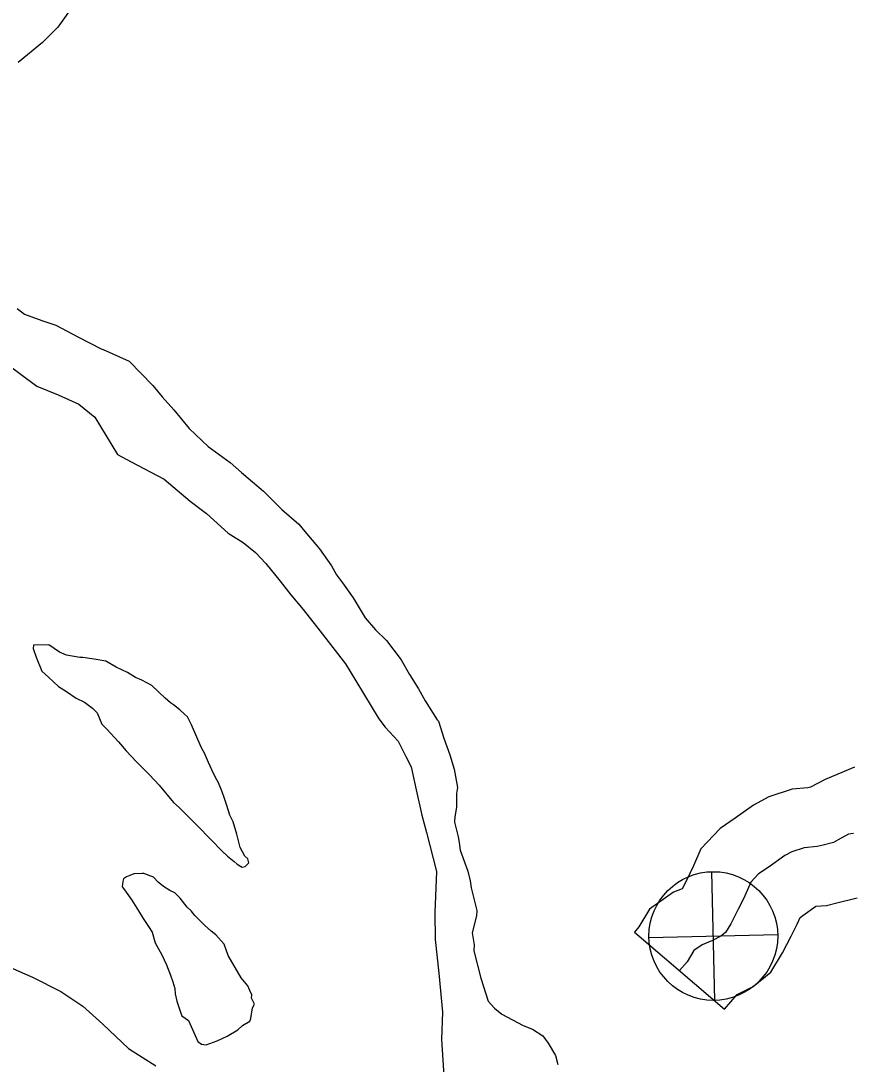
# Model space of a CAD drawing. Extents: x 31699 to 244310, y -8841 to 11474.
# Drawn here: x 102416 to 102556.2, y 2102.3 to 2278.2 of the extents above; entities that cross this region are included whole.
import ezdxf

# ---------------------------------------------------------------- set-up
doc = ezdxf.new("R2010")
doc.units = 0
for name, color, linetype in [('B_Logo', 7, 'Continuous'), ('Level 21', 7, 'Continuous'), ('R_Draft', 7, 'Continuous'), ('R_Logo', 7, 'Continuous'), ('R_XS_EARTHWORK_STAGE2', 7, 'Continuous')]:
    doc.layers.add(name, color=color, linetype=linetype)

msp = doc.modelspace()

# ---------------------------------------------------------------- linework, layer by layer
at = {"layer": 'B_Logo'}
msp.add_lwpolyline([(102556.39, 2141.21), (102555.53, 2141.06), (102553.82, 2140.14), (102553.03, 2139.66), (102551.25, 2139.21), (102550.25, 2138.98), (102548.06, 2138.79), (102546.01, 2138.13), (102544.83, 2137.5), (102542.15, 2135.56), (102540.39, 2134.38), (102539.09, 2133.01), (102538.53, 2131.72), (102537.84, 2130.17), (102536.95, 2128.41), (102535.68, 2125.97), (102534.79, 2124.48), (102534.01, 2123.86), (102532.63, 2123.16), (102530.85, 2122.44), (102529.48, 2121.47), (102528.33, 2119.57), (102527.04, 2118.07)], dxfattribs=at)
at = {"layer": 'Level 21'}
for p, q in [((102533, 2113.06), (102532.5, 2134.76)), ((102521.9, 2123.66), (102543.6, 2124.16))]:
    msp.add_line(p, q, dxfattribs=at)
msp.add_circle((102532.75, 2123.91), 10.85, dxfattribs=at)
at = {"layer": 'R_Draft'}
for points in [[(102415.34, 2229.72), (102416.57, 2228.75), (102419.53, 2227.7), (102421.88, 2226.9), (102425.73, 2224.86), (102429.52, 2222.9), (102429.85, 2222.77), (102434.24, 2220.82), (102438.21, 2216.72), (102439.8, 2214.83), (102441.79, 2212.61), (102444.34, 2209.48), (102447.55, 2206.43), (102451.29, 2203.73), (102453.2, 2202.04), (102456.88, 2198.94), (102459.97, 2195.82), (102462.83, 2193.36), (102463.87, 2192.12), (102466.34, 2189.18), (102468.35, 2186.3), (102469.19, 2184.79), (102470.23, 2183.48), (102472.03, 2180.93), (102474.05, 2177.58), (102475.78, 2175.55), (102477.62, 2173.73), (102480.11, 2170.46), (102481.51, 2168.03), (102483.04, 2165.6), (102484.16, 2163.57), (102486.18, 2160.35), (102486.39, 2160.15), (102487.33, 2157.24), (102488.34, 2154.47), (102489.07, 2152.02), (102489.62, 2148.96), (102489.45, 2147.96), (102489.45, 2145.62), (102489.16, 2144.01), (102489.11, 2143.28), (102489.12, 2143.08), (102489.72, 2140.62), (102489.88, 2139.69), (102490.05, 2138.36), (102490.76, 2136.51), (102491.34, 2134.86), (102491.72, 2133.2), (102491.89, 2132.01), (102492.85, 2128.23), (102492.81, 2127.29), (102492.09, 2124.47), (102492.41, 2122.41), (102492.37, 2121.41), (102493.57, 2116.83), (102494.8, 2112.93), (102495.84, 2111.76), (102497.06, 2110.72), (102500.71, 2108.82), (102502.26, 2108.19), (102504.02, 2107.1), (102504.92, 2105.86), (102506.11, 2103.76), (102506.55, 2102.23)], [(102415.34, 2229.72), (102416.57, 2228.75), (102419.53, 2227.7), (102421.88, 2226.9), (102425.73, 2224.86), (102429.52, 2222.9), (102429.85, 2222.77), (102434.24, 2220.82), (102438.21, 2216.72), (102439.8, 2214.83), (102441.79, 2212.61), (102444.34, 2209.48), (102447.55, 2206.43), (102451.29, 2203.73), (102453.2, 2202.04), (102456.88, 2198.94), (102459.97, 2195.82), (102462.83, 2193.36), (102463.87, 2192.12), (102466.34, 2189.18), (102468.35, 2186.3), (102469.19, 2184.79), (102470.23, 2183.48), (102472.03, 2180.93), (102474.05, 2177.58), (102475.78, 2175.55), (102477.62, 2173.73), (102480.11, 2170.46), (102481.51, 2168.03), (102483.04, 2165.6), (102484.16, 2163.57), (102486.18, 2160.35), (102486.39, 2160.15), (102487.33, 2157.24), (102488.34, 2154.47), (102489.07, 2152.02), (102489.62, 2148.96), (102489.45, 2147.96), (102489.45, 2145.62), (102489.16, 2144.01), (102489.11, 2143.28), (102489.12, 2143.08), (102489.72, 2140.62), (102489.88, 2139.69), (102490.05, 2138.36), (102490.76, 2136.51), (102491.34, 2134.86), (102491.72, 2133.2), (102491.89, 2132.01), (102492.85, 2128.23), (102492.81, 2127.29), (102492.09, 2124.47), (102492.41, 2122.41), (102492.37, 2121.41), (102493.57, 2116.83), (102494.8, 2112.93), (102495.84, 2111.76), (102497.06, 2110.72), (102500.71, 2108.82), (102502.26, 2108.19), (102504.02, 2107.1), (102504.92, 2105.86), (102506.11, 2103.76), (102506.55, 2102.23)], [(102444.77, 2159.5), (102444.07, 2160.89), (102443.59, 2161.34), (102442.77, 2162.05), (102441.75, 2162.89), (102441.2, 2163.21), (102440.32, 2163.99), (102439.22, 2165.09), (102438.06, 2166.13), (102436.37, 2167.02), (102435.29, 2167.52), (102433.94, 2168.36), (102432.05, 2169.24), (102430.29, 2170.26), (102428.34, 2170.61), (102426.41, 2170.89), (102425.94, 2170.88), (102423.66, 2171.28), (102422.52, 2171.79), (102420.69, 2173), (102418.09, 2172.94), (102418.04, 2172.4), (102418.54, 2170.95), (102419.54, 2168.57), (102420.63, 2167.53), (102422.34, 2165.97), (102423.7, 2165.14), (102425.33, 2163.99), (102426.74, 2163.36)], [(102444.77, 2159.5), (102444.07, 2160.89), (102443.59, 2161.34), (102442.77, 2162.05), (102441.75, 2162.89), (102441.2, 2163.21), (102440.32, 2163.99), (102439.22, 2165.09), (102438.06, 2166.13), (102436.37, 2167.02), (102435.29, 2167.52), (102433.94, 2168.36), (102432.05, 2169.24), (102430.29, 2170.26), (102428.34, 2170.61), (102426.41, 2170.89), (102425.94, 2170.88), (102423.66, 2171.28), (102422.52, 2171.79), (102420.69, 2173), (102418.09, 2172.94), (102418.04, 2172.4), (102418.54, 2170.95), (102419.54, 2168.57), (102420.63, 2167.53), (102422.34, 2165.97), (102423.7, 2165.14), (102425.33, 2163.99), (102426.74, 2163.36)], [(102426.74, 2163.36), (102428.04, 2162.32), (102428.86, 2161.55), (102429.64, 2159.63), (102430.47, 2158.79), (102432.46, 2156.64), (102433.76, 2155.14), (102435.48, 2153.25), (102437.67, 2151.1), (102439.32, 2149.35), (102441.73, 2146.41), (102442.68, 2145.57), (102444.6, 2143.68), (102445.83, 2142.45), (102447.96, 2140.23), (102449.95, 2138.22), (102450.84, 2137.38), (102451.93, 2136.47), (102452.47, 2136.02), (102453.28, 2135.51), (102453.81, 2135.65), (102454.4, 2136.27), (102454.25, 2136.93), (102453.77, 2137.39), (102452.99, 2138.84), (102452.4, 2141.09), (102451.81, 2143.14), (102451.25, 2144.26), (102450.74, 2145.92), (102450.3, 2147.11), (102449.94, 2148.23), (102449.3, 2149.75), (102448.74, 2150.73), (102448.17, 2151.92), (102447.61, 2153.17), (102447.11, 2154.36), (102447.04, 2154.49), (102446.4, 2155.74), (102444.77, 2159.5)], [(102426.74, 2163.36), (102428.04, 2162.32), (102428.86, 2161.55), (102429.64, 2159.63), (102430.47, 2158.79), (102432.46, 2156.64), (102433.76, 2155.14), (102435.48, 2153.25), (102437.67, 2151.1), (102439.32, 2149.35), (102441.73, 2146.41), (102442.68, 2145.57), (102444.6, 2143.68), (102445.83, 2142.45), (102447.96, 2140.23), (102449.95, 2138.22), (102450.84, 2137.38), (102451.93, 2136.47), (102452.47, 2136.02), (102453.28, 2135.51), (102453.81, 2135.65), (102454.4, 2136.27), (102454.25, 2136.93), (102453.77, 2137.39), (102452.99, 2138.84), (102452.4, 2141.09), (102451.81, 2143.14), (102451.25, 2144.26), (102450.74, 2145.92), (102450.3, 2147.11), (102449.94, 2148.23), (102449.3, 2149.75), (102448.74, 2150.73), (102448.17, 2151.92), (102447.61, 2153.17), (102447.11, 2154.36), (102447.04, 2154.49), (102446.4, 2155.74), (102444.77, 2159.5)], [(102450.96, 2120.63), (102450.24, 2122.54), (102448.87, 2124.11), (102448.05, 2124.75), (102446.96, 2125.73), (102446.41, 2126.31), (102445.31, 2127.35), (102444.69, 2128.13), (102444.01, 2128.78), (102442.83, 2130.29), (102441.94, 2131.2), (102441.13, 2131.58), (102440.05, 2132.28), (102439.16, 2132.99), (102438.34, 2133.84), (102436.73, 2134.46), (102436.46, 2134.45), (102435.06, 2134.42), (102434.34, 2134.13), (102433.81, 2133.91), (102433.29, 2133.57), (102433.17, 2133.1), (102433.06, 2132.23), (102433.47, 2131.7), (102434.72, 2129.93), (102435.83, 2128.16), (102436.6, 2126.85), (102437.5, 2125.54), (102438.13, 2124.55), (102438.64, 2122.77), (102439.76, 2120.73), (102440.54, 2119.08), (102441.19, 2117.29), (102441.62, 2116.17), (102441.92, 2115.05), (102442.01, 2114.18), (102442.31, 2112.92), (102442.89, 2111.07), (102443.11, 2110.47), (102444.26, 2109.64)], [(102450.96, 2120.63), (102450.24, 2122.54), (102448.87, 2124.11), (102448.05, 2124.75), (102446.96, 2125.73), (102446.41, 2126.31), (102445.31, 2127.35), (102444.69, 2128.13), (102444.01, 2128.78), (102442.83, 2130.29), (102441.94, 2131.2), (102441.13, 2131.58), (102440.05, 2132.28), (102439.16, 2132.99), (102438.34, 2133.84), (102436.73, 2134.46), (102436.46, 2134.45), (102435.06, 2134.42), (102434.34, 2134.13), (102433.81, 2133.91), (102433.29, 2133.57), (102433.17, 2133.1), (102433.06, 2132.23), (102433.47, 2131.7), (102434.72, 2129.93), (102435.83, 2128.16), (102436.6, 2126.85), (102437.5, 2125.54), (102438.13, 2124.55), (102438.64, 2122.77), (102439.76, 2120.73), (102440.54, 2119.08), (102441.19, 2117.29), (102441.62, 2116.17), (102441.92, 2115.05), (102442.01, 2114.18), (102442.31, 2112.92), (102442.89, 2111.07), (102443.11, 2110.47), (102444.26, 2109.64)], [(102444.26, 2109.64), (102445.82, 2106.14), (102446.44, 2105.69), (102447.24, 2105.58), (102449.09, 2106.23), (102450.8, 2107.01), (102452.57, 2108.12), (102453.35, 2108.81), (102454.59, 2109.58), (102454.78, 2109.99), (102455.06, 2111.79), (102455.38, 2112.4), (102454.89, 2113.46), (102454.94, 2113.99), (102454.58, 2114.72), (102454.23, 2115.51), (102453.68, 2116.16), (102453.13, 2116.88), (102450.96, 2120.63)], [(102444.26, 2109.64), (102445.82, 2106.14), (102446.44, 2105.69), (102447.24, 2105.58), (102449.09, 2106.23), (102450.8, 2107.01), (102452.57, 2108.12), (102453.35, 2108.81), (102454.59, 2109.58), (102454.78, 2109.99), (102455.06, 2111.79), (102455.38, 2112.4), (102454.89, 2113.46), (102454.94, 2113.99), (102454.58, 2114.72), (102454.23, 2115.51), (102453.68, 2116.16), (102453.13, 2116.88), (102450.96, 2120.63)], [(102414.11, 2118.64), (102416.26, 2117.69), (102417.95, 2117), (102422.75, 2114.53), (102426.41, 2112.09), (102429.82, 2109.05), (102434.13, 2104.96), (102438.74, 2102.01)], [(102414.11, 2118.64), (102416.26, 2117.69), (102417.95, 2117), (102422.75, 2114.53), (102426.41, 2112.09), (102429.82, 2109.05), (102434.13, 2104.96), (102438.74, 2102.01)]]:
    msp.add_lwpolyline(points, dxfattribs=at)
at = {"layer": 'R_Logo'}
for points in [[(102425.13, 2281.24), (102422.24, 2277.16), (102419.65, 2274.55), (102415.54, 2271.17)], [(102425.13, 2281.24), (102422.24, 2277.16), (102419.65, 2274.55), (102415.54, 2271.17)], [(102413.6, 2220.4), (102418.7, 2216.6), (102422.27, 2215.16), (102425.77, 2213.59), (102428.43, 2211.39), (102432.27, 2205.08), (102434.57, 2203.88), (102440.17, 2200.96), (102444.54, 2197.2), (102447.26, 2195.14), (102450.95, 2191.84), (102453.46, 2190.24), (102455.57, 2188.56), (102457.28, 2186.74), (102459.7, 2183.73), (102461.49, 2181.44), (102463.56, 2178.96), (102466.46, 2175.3), (102470.74, 2169.81), (102472.48, 2166.92), (102476.32, 2160.55), (102477.42, 2159.11), (102479.62, 2156.77), (102480.89, 2154.2), (102481.8, 2152.42), (102482.64, 2148.58), (102483.62, 2144.26), (102484.37, 2141.35), (102486.08, 2134.79), (102485.8, 2127.9), (102485.86, 2123.3), (102486.48, 2117.64), (102487.06, 2111.05), (102486.92, 2106.44), (102487.38, 2099.52)], [(102413.6, 2220.4), (102418.7, 2216.6), (102422.27, 2215.16), (102425.77, 2213.59), (102428.43, 2211.39), (102432.27, 2205.08), (102434.57, 2203.88), (102440.17, 2200.96), (102444.54, 2197.2), (102447.26, 2195.14), (102450.95, 2191.84), (102453.46, 2190.24), (102455.57, 2188.56), (102457.28, 2186.74), (102459.7, 2183.73), (102461.49, 2181.44), (102463.56, 2178.96), (102466.46, 2175.3), (102470.74, 2169.81), (102472.48, 2166.92), (102476.32, 2160.55), (102477.42, 2159.11), (102479.62, 2156.77), (102480.89, 2154.2), (102481.8, 2152.42), (102482.64, 2148.58), (102483.62, 2144.26), (102484.37, 2141.35), (102486.08, 2134.79), (102485.8, 2127.9), (102485.86, 2123.3), (102486.48, 2117.64), (102487.06, 2111.05), (102486.92, 2106.44), (102487.38, 2099.52)]]:
    msp.add_lwpolyline(points, dxfattribs=at)
at = {"layer": 'R_XS_EARTHWORK_STAGE2'}
msp.add_lwpolyline([(102556.56, 2152.38), (102551.6, 2150.3), (102549.16, 2148.99), (102548.91, 2148.93), (102548.69, 2148.88), (102546.07, 2148.65), (102542.1, 2147.38), (102539.51, 2146), (102536.44, 2143.77), (102533.89, 2142.06), (102530.63, 2138.62), (102529.38, 2135.77), (102528.79, 2134.45), (102528.05, 2132.96), (102527.47, 2131.86), (102526.03, 2131.28), (102522, 2128.43), (102520.2, 2125.45), (102519.46, 2124.58), (102534.63, 2111.55), (102536.76, 2114.04), (102536.78, 2114.05), (102539.45, 2115.41), (102542.44, 2117.79), (102544.42, 2121.1), (102545.85, 2123.86), (102546.88, 2125.89), (102547.38, 2127.03), (102547.87, 2127.35), (102550.03, 2128.92), (102550.05, 2128.92), (102551.81, 2129.08), (102553.58, 2129.48), (102556.98, 2130.34)], dxfattribs=at)

doc.saveas('drawing.dxf')
